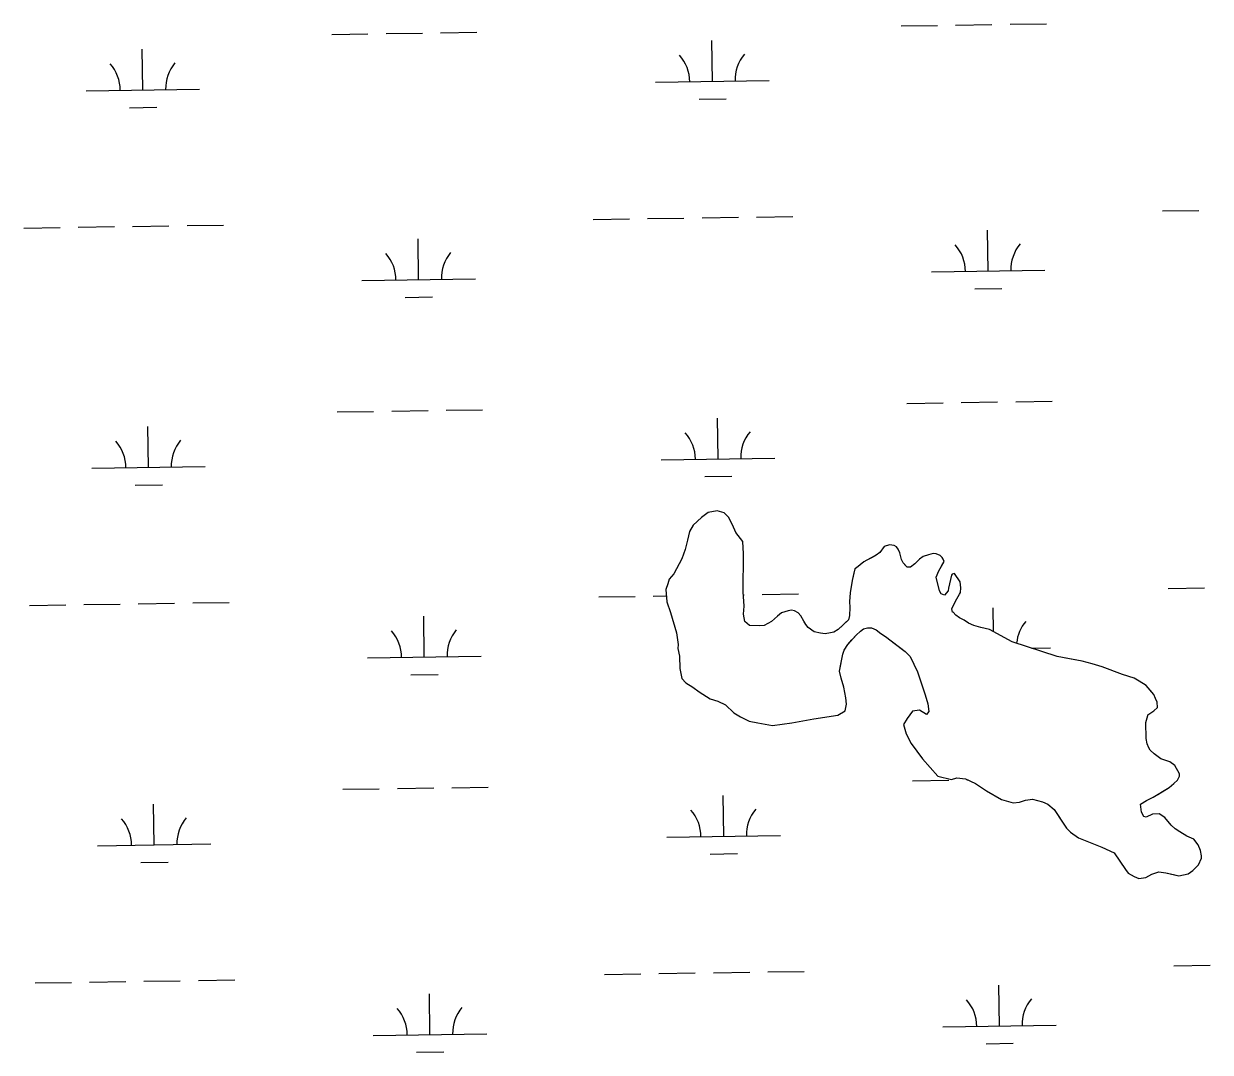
# Model space of a CAD drawing. Extents: x 3807117 to 3845308, y 337856 to 363736.
# Drawn here: x 3836045 to 3837090, y 350375 to 351281 of the extents above; entities that cross this region are included whole.
import ezdxf

# ---------------------------------------------------------------- set-up
doc = ezdxf.new("R2010")
doc.units = 0
doc.layers.add('V-TOPO-SHOR', color=7, linetype='Continuous')
doc.layers.add('V-WETL-SWMP', color=7, linetype='Continuous')

msp = doc.modelspace()

# ---------------------------------------------------------------- linework, layer by layer
at = {"layer": 'V-TOPO-SHOR'}
for points in [[(3836732.174, 350754.712), (3836729.698, 350759.429), (3836727.173, 350762.077), (3836724.1070000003, 350763.701), (3836721.532, 350764.281), (3836718.417, 350763.836), (3836712.679, 350761.903), (3836708.984, 350758.884), (3836703.703, 350754.354), (3836697.411, 350750.881), (3836693.262, 350750.461), (3836684.47, 350750.67), (3836680.417, 350754.389), (3836679.012, 350760.631), (3836679.7, 350767.86100000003), (3836678.961, 350780.29600000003), (3836679.241, 350813.92600000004), (3836678.465, 350824.813), (3836672.444, 350832.719), (3836669.4990000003, 350839.516), (3836666.038, 350846.326), (3836661.987, 350850.043), (3836655.816, 350851.743), (3836648.022, 350850.374), (3836642.224, 350845.855), (3836634.822, 350839.303), (3836631.5840000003, 350833.68700000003), (3836629.848, 350825.966), (3836627.583, 350817.74), (3836624.801, 350809.525), (3836617.758, 350796.24), (3836613.511, 350791.683), (3836612.378, 350787.568), (3836610.705, 350782.434), (3836611.4790000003, 350771.549), (3836614.881, 350762.153), (3836620.1520000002, 350744.433), (3836621.4590000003, 350734.052), (3836621.373, 350730.431), (3836622.764, 350723.67100000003), (3836623.024, 350712.798), (3836624.883, 350703.957), (3836628.418, 350700.25), (3836634.54, 350696.482), (3836640.131, 350692.20900000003), (3836649.822, 350686.289), (3836656.4960000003, 350684.058), (3836663.146, 350680.798), (3836670.744, 350673.88800000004), (3836676.347, 350670.134), (3836684.019, 350666.329), (3836691.755, 350665.11), (3836704.634, 350662.735), (3836721.764, 350664.916), (3836740.9990000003, 350668.60000000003), (3836762.29, 350671.717), (3836768.593, 350675.70900000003), (3836769.7630000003, 350681.371), (3836769.382, 350687.07300000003), (3836767.5330000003, 350696.43200000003), (3836765.13, 350704.252), (3836763.725, 350710.494), (3836764.907, 350716.677), (3836766.668, 350725.43200000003), (3836767.789, 350729.028), (3836771.014, 350734.128), (3836774.733, 350738.179), (3836778.45, 350742.23), (3836782.157, 350745.765), (3836784.793, 350747.772), (3836788.4390000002, 350748.72000000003), (3836792.057, 350748.634), (3836796.16, 350746.985), (3836800.223, 350743.782), (3836804.298, 350741.099), (3836811.923, 350735.226), (3836821.577, 350727.753), (3836826.134, 350723.505), (3836832.538, 350709.896), (3836835.432, 350701.03), (3836839.301, 350689.555), (3836841.703, 350681.73600000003), (3836842.577, 350674.988), (3836840.448, 350672.45), (3836834.326, 350676.219), (3836828.096, 350675.332), (3836823.281, 350668.719), (3836820.056, 350663.619), (3836822.446, 350655.282), (3836826.904, 350646.897), (3836836.929, 350633.205), (3836850.536, 350617.875), (3836862.3710000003, 350615.006), (3836867.063, 350616.44800000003), (3836874.809, 350615.74700000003), (3836883.503, 350611.39900000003), (3836893.181, 350604.961), (3836906.4590000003, 350597.401), (3836916.74, 350594.569), (3836922.441, 350594.952), (3836927.664, 350596.898)], [(3837063.276, 350620.07300000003), (3837059.311, 350627.413), (3837054.7320000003, 350630.624), (3837047.0330000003, 350633.395), (3837040.926, 350637.679), (3837037.379, 350640.868), (3837036.394, 350642.963), (3837034.9280000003, 350646.621), (3837034.004, 350651.299), (3837033.818, 350665.276), (3837035.517, 350671.445), (3837035.5300000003, 350671.963), (3837040.787, 350675.461), (3837043.963, 350678.49), (3837043.558, 350683.157), (3837042.079, 350686.297), (3837040.613, 350689.955), (3837037.596, 350693.647), (3837034.074, 350697.87200000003), (3837027.952, 350701.63800000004), (3837023.361, 350704.336), (3837013.09, 350707.684), (3836995.1350000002, 350714.32), (3836986.404, 350717.115), (3836977.659, 350719.393), (3836967.87, 350721.17600000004), (3836955.506, 350723.54), (3836915.965, 350736.381), (3836896.038, 350747.202), (3836888.3170000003, 350748.93700000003), (3836882.149, 350750.637), (3836877.543, 350752.816), (3836873.467, 350755.501), (3836869.378, 350757.668), (3836866.324, 350759.81), (3836863.799, 350762.458), (3836863.2830000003, 350762.468), (3836862.838, 350765.585), (3836866.1010000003, 350772.235), (3836869.353, 350778.369), (3836870.4220000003, 350779.895), (3836870.52, 350784.032), (3836870.127, 350789.217), (3836865.126, 350796.58), (3836863.045, 350796.113), (3836862.504, 350795.091), (3836859.648, 350783.77400000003), (3836859.586, 350781.18700000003), (3836856.397, 350777.64), (3836853.319, 350778.748), (3836851.828, 350781.371), (3836849.006, 350793.34), (3836851.2120000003, 350798.98), (3836853.907, 350803.574), (3836856.061, 350807.145), (3836855.076, 350809.238), (3836854.079, 350810.813), (3836852.566, 350812.402), (3836848.9820000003, 350814.041), (3836846.395, 350814.102), (3836842.233, 350813.164), (3836837.541, 350811.72500000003), (3836834.377, 350809.212), (3836830.142, 350805.17100000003), (3836826.447, 350802.154), (3836823.345, 350802.228), (3836822.335, 350803.289), (3836819.81, 350805.935), (3836818.3310000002, 350809.074), (3836816.916, 350814.80100000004), (3836815.437, 350817.94), (3836813.934, 350820.048), (3836811.89, 350821.129), (3836807.7660000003, 350821.745), (3836803.074, 350820.304), (3836799.33, 350815.218), (3836796.166, 350812.706), (3836792.4960000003, 350810.723), (3836787.779, 350808.24700000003), (3836785.1580000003, 350806.756), (3836781.994, 350804.245), (3836778.827, 350801.732), (3836777.252, 350800.735), (3836776.095, 350795.586), (3836774.938, 350790.44), (3836773.128, 350779.614), (3836772.427, 350771.871), (3836772.823, 350766.685), (3836772.651, 350759.445), (3836771.5300000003, 350755.849), (3836768.882, 350753.324), (3836766.234, 350750.80100000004), (3836762.529, 350747.266), (3836758.847, 350744.765), (3836755.7320000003, 350744.321), (3836751.052, 350743.397), (3836746.9280000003, 350744.014), (3836741.2630000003, 350745.181), (3836736.176, 350748.925), (3836734.169, 350751.561), (3836732.174, 350754.712)], [(3836927.664, 350596.898), (3836933.894, 350597.784), (3836942.637, 350595.507), (3836947.2430000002, 350593.33), (3836952.821, 350588.54), (3836960.321, 350577.495), (3836963.819, 350572.23600000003), (3836967.3540000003, 350568.529), (3836974.485, 350563.704), (3836994.988, 350555.454), (3837005.74, 350550.541), (3837015.74, 350535.816), (3837018.253, 350532.65), (3837023.35, 350529.424), (3837027.45, 350527.776), (3837033.682, 350528.662), (3837038.927, 350531.642), (3837045.182, 350533.563), (3837051.377, 350532.9), (3837058.0640000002, 350531.188), (3837062.694, 350530.043), (3837071.018, 350531.917), (3837075.23, 350534.92100000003), (3837080.006, 350539.984), (3837082.728, 350545.61), (3837082.7770000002, 350547.678), (3837081.853, 350552.358), (3837079.9080000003, 350557.58), (3837075.879, 350562.331), (3837069.735, 350565.066), (3837063.614, 350568.83400000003), (3837059.538, 350571.517), (3837055.991, 350574.708), (3837052.975, 350578.4), (3837050.4620000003, 350581.564), (3837045.362, 350584.792), (3837039.663, 350584.409), (3837033.912, 350581.957), (3837031.856, 350582.525), (3837029.8710000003, 350586.193), (3837029.009, 350593.45900000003), (3837034.256, 350596.439), (3837040.019, 350599.408), (3837044.217, 350601.895), (3837054.191, 350607.869), (3837058.414, 350611.391), (3837061.591, 350614.42), (3837063.2290000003, 350618.004), (3837063.276, 350620.07300000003)]]:
    msp.add_lwpolyline(points, dxfattribs=at)
at = {"layer": 'V-WETL-SWMP'}
for p, q in [((3836316.1997974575, 351271.6674609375), (3836348.1962066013, 351272.14683753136)), ((3836364.194411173, 351272.3865258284), (3836396.1908203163, 351272.86590242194)), ((3836412.189024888, 351273.1055907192), (3836444.1854340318, 351273.5849673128)), ((3836818.0514762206, 351279.18630304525), (3836850.0478853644, 351279.6656796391)), ((3836866.046089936, 351279.9053679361), (3836898.04249908, 351280.3847445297)), ((3836914.0407036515, 351280.624432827), (3836946.037112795, 351281.1038094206)), ((3836651.701768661, 351230.25880780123), (3836651.162469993, 351266.2547680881)), ((3836149.8500898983, 351222.7399656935), (3836149.31079123, 351258.7359259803)), ((3836601.7073793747, 351229.5097818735), (3836701.6961579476, 351231.00783372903)), ((3836099.855700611, 351221.9909397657), (3836199.8444791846, 351223.48899162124)), ((3836639.934279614, 351214.6497731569), (3836663.931586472, 351215.0093056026)), ((3836138.082600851, 351207.1309310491), (3836162.0799077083, 351207.4904634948)), ((3837048.520162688, 351116.1195450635), (3837080.5165718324, 351116.5989216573)), ((3836188.800646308, 351103.23905552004), (3836220.7970554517, 351103.7184321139)), ((3836546.6684839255, 351108.6007029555), (3836578.6648930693, 351109.08007954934)), ((3836594.663097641, 351109.31976784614), (3836626.6595067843, 351109.79914444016)), ((3836642.6577113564, 351110.03883273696), (3836674.6541204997, 351110.5182093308)), ((3836690.6523250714, 351110.75789762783), (3836722.6487342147, 351111.23727422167)), ((3836044.8168051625, 351101.0818608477), (3836076.813214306, 351101.56123744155)), ((3836092.8114188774, 351101.80092573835), (3836124.8078280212, 351102.2803023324)), ((3836140.806032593, 351102.5199906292), (3836172.802441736, 351102.999367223)), ((3836894.7056515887, 351063.0673707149), (3836894.1663529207, 351099.06333100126)), ((3836392.8539728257, 351055.5485286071), (3836392.314674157, 351091.54448889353)), ((3836844.711262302, 351062.3183447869), (3836944.7000408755, 351063.8163966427)), ((3836342.859583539, 351054.7995026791), (3836442.8483621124, 351056.2975545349)), ((3836882.9381625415, 351047.45833607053), (3836906.935469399, 351047.81786851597)), ((3836381.0864837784, 351039.9394939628), (3836405.083790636, 351040.2990264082)), ((3836823.0351202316, 350946.54863392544), (3836855.0315293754, 350947.0280105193)), ((3836871.029733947, 350947.2676988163), (3836903.0261430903, 350947.7470754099)), ((3836919.024347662, 350947.9867637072), (3836951.0207568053, 350948.46614030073)), ((3836321.1834414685, 350939.02979181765), (3836353.1798506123, 350939.5091684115)), ((3836369.1780551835, 350939.7488567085), (3836401.1744643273, 350940.2282333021)), ((3836417.172668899, 350940.4679215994), (3836449.1690780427, 350940.947298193)), ((3836154.833733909, 350890.10229657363), (3836154.294435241, 350926.0982568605)), ((3836656.6854126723, 350897.6211386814), (3836656.1461140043, 350933.6170989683)), ((3836606.691023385, 350896.8721127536), (3836706.679801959, 350898.3701646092)), ((3836104.839344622, 350889.35327064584), (3836204.8281231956, 350890.85132250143)), ((3836143.0662448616, 350874.49326192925), (3836167.0635517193, 350874.8527943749)), ((3836644.917923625, 350882.01210403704), (3836668.9152304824, 350882.3716364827)), ((3837053.5038067, 350783.48187594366), (3837085.5002158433, 350783.9612525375)), ((3836097.795062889, 350769.1632566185), (3836129.791472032, 350769.64263321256)), ((3836145.789676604, 350769.88232150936), (3836177.7860857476, 350770.3616981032)), ((3836193.7842903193, 350770.60138640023), (3836225.780699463, 350771.08076299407)), ((3836551.6521279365, 350775.96303383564), (3836583.64853708, 350776.4424104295)), ((3836599.6467416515, 350776.6820987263), (3836611.101785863, 350776.85372048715)), ((3836679.105253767, 350777.87256202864), (3836679.6377645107, 350777.880540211)), ((3836695.6359690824, 350778.120228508), (3836727.6323782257, 350778.59960510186)), ((3836049.800449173, 350768.4441917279), (3836081.7968583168, 350768.92356832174)), ((3836397.8376168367, 350722.9108594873), (3836397.2983181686, 350758.90681977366)), ((3836899.46588172, 350745.3416559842), (3836899.1499969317, 350766.42566188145)), ((3836932.763495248, 350730.92522586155), (3836949.683684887, 350731.17872752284)), ((3836347.8432275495, 350722.1618335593), (3836447.832006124, 350723.6598854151)), ((3836386.0701277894, 350707.3018248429), (3836410.0674346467, 350707.66135728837)), ((3836828.018764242, 350613.91096480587), (3836860.0151733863, 350614.3903413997)), ((3836876.0133779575, 350614.63002969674), (3836877.012987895, 350614.6450060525)), ((3836326.1670854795, 350606.3921226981), (3836358.1634946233, 350606.8714992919)), ((3836374.1616991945, 350607.11118758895), (3836406.1581083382, 350607.59056418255)), ((3836422.1563129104, 350607.8302524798), (3836454.1527220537, 350608.30962907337)), ((3836159.81737792, 350557.46462745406), (3836159.2780792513, 350593.46058774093)), ((3836661.669056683, 350564.98346956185), (3836661.129758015, 350600.97942984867)), ((3836611.674667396, 350564.23444363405), (3836711.6634459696, 350565.7324954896)), ((3836109.822988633, 350556.71560152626), (3836209.811767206, 350558.21365338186)), ((3836649.9015676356, 350549.37443491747), (3836673.8988744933, 350549.73396736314)), ((3836148.0498888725, 350541.8555928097), (3836172.0471957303, 350542.21512525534)), ((3836652.624999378, 350444.7634944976), (3836684.6214085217, 350445.24287109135)), ((3836700.6196130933, 350445.4825593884), (3836732.616022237, 350445.9619359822)), ((3837058.4874507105, 350450.8442068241), (3837090.483859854, 350451.3235834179)), ((3836054.784093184, 350435.80652260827), (3836086.780502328, 350436.2858992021)), ((3836102.7787069, 350436.5255874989), (3836134.775116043, 350437.004964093)), ((3836150.773320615, 350437.2446523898), (3836182.769729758, 350437.7240289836)), ((3836198.7679343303, 350437.96371728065), (3836230.7643434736, 350438.44309387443)), ((3836556.635771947, 350443.32536471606), (3836588.632181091, 350443.8047413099)), ((3836604.6303856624, 350444.0444296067), (3836636.626794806, 350444.52380620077)), ((3836402.821260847, 350390.27319036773), (3836402.281962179, 350426.2691506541)), ((3836904.6729396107, 350397.79203247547), (3836904.1336409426, 350433.7879927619)), ((3836854.6785503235, 350397.04300654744), (3836954.6673288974, 350398.54105840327)), ((3836352.8268715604, 350389.5241644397), (3836452.8156501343, 350391.0222162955)), ((3836892.9054505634, 350382.1829978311), (3836916.9027574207, 350382.5425302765)), ((3836391.0537718, 350374.66415572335), (3836415.0510786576, 350375.0236881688))]:
    msp.add_line(p, q, dxfattribs=at)
for points in [[(3836846.395, 350814.102), (3836842.233, 350813.165), (3836837.541, 350811.724), (3836834.377, 350809.212), (3836830.1410000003, 350805.172), (3836826.447, 350802.155), (3836823.344, 350802.229), (3836819.809, 350805.935), (3836818.3310000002, 350809.075), (3836816.915, 350814.80100000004), (3836815.437, 350817.941), (3836813.934, 350820.047), (3836811.89, 350821.13), (3836807.765, 350821.745), (3836803.073, 350820.304), (3836799.33, 350815.218), (3836796.165, 350812.706), (3836787.7800000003, 350808.24700000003), (3836785.157, 350806.757), (3836778.828, 350801.732), (3836777.252, 350800.735), (3836774.938, 350790.44), (3836773.128, 350779.615), (3836772.427, 350771.87), (3836772.822, 350766.685), (3836772.65, 350759.445), (3836771.5300000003, 350755.849), (3836762.529, 350747.265), (3836758.847, 350744.765), (3836755.731, 350744.321), (3836751.052, 350743.397), (3836746.927, 350744.01300000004), (3836741.262, 350745.18200000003), (3836736.176, 350748.925), (3836734.169, 350751.56), (3836732.173, 350754.713), (3836729.698, 350759.429), (3836727.173, 350762.076), (3836724.1070000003, 350763.701), (3836721.5330000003, 350764.28), (3836718.418, 350763.836), (3836712.679, 350761.902), (3836708.985, 350758.885), (3836703.703, 350754.353), (3836697.411, 350750.88), (3836693.261, 350750.461), (3836684.469, 350750.669), (3836680.417, 350754.38800000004), (3836679.012, 350760.631), (3836679.701, 350767.86), (3836678.961, 350780.297), (3836679.242, 350813.927), (3836678.465, 350824.813), (3836672.443, 350832.718), (3836669.4990000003, 350839.515), (3836666.038, 350846.325), (3836661.986, 350850.043), (3836655.8170000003, 350851.742), (3836648.022, 350850.374), (3836642.223, 350845.855), (3836634.822, 350839.303), (3836631.5840000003, 350833.68700000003), (3836629.848, 350825.966), (3836627.583, 350817.74), (3836624.801, 350809.526), (3836617.758, 350796.239), (3836613.5100000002, 350791.68200000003), (3836612.378, 350787.569), (3836610.704, 350782.434), (3836611.48, 350771.548), (3836614.88, 350762.153), (3836620.1520000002, 350744.433), (3836621.458, 350734.052), (3836621.372, 350730.43200000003), (3836622.764, 350723.67100000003), (3836623.024, 350712.798), (3836624.884, 350703.956), (3836628.419, 350700.25), (3836634.539, 350696.482), (3836640.13, 350692.21), (3836649.822, 350686.288), (3836656.4960000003, 350684.059), (3836663.146, 350680.797), (3836670.745, 350673.889), (3836676.348, 350670.134), (3836684.02, 350666.329), (3836691.754, 350665.11100000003), (3836704.634, 350662.735), (3836721.7630000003, 350664.916), (3836740.998, 350668.60000000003), (3836762.289, 350671.717), (3836768.593, 350675.708), (3836769.7630000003, 350681.37200000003), (3836769.381, 350687.074), (3836767.5330000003, 350696.43200000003), (3836765.131, 350704.252), (3836763.7260000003, 350710.495), (3836766.668, 350725.43200000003), (3836767.788, 350729.028), (3836771.014, 350734.127), (3836778.451, 350742.23)], [(3836927.663, 350596.898), (3836933.894, 350597.78500000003), (3836942.637, 350595.50800000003), (3836947.2430000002, 350593.329), (3836952.822, 350588.539), (3836963.8200000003, 350572.23600000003), (3836967.3540000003, 350568.529), (3836974.485, 350563.703), (3836994.988, 350555.454), (3837005.739, 350550.542), (3837015.74, 350535.815), (3837018.252, 350532.65), (3837023.35, 350529.424), (3837027.451, 350527.775), (3837033.682, 350528.662), (3837038.9280000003, 350531.642), (3837045.183, 350533.564), (3837051.377, 350532.89900000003), (3837062.694, 350530.043), (3837071.018, 350531.916), (3837075.23, 350534.92100000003), (3837080.007, 350539.983), (3837082.728, 350545.61), (3837082.7770000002, 350547.679), (3837081.853, 350552.358), (3837079.907, 350557.58), (3837075.88, 350562.332), (3837069.735, 350565.066), (3837063.614, 350568.833), (3837059.538, 350571.517), (3837055.991, 350574.707), (3837050.4620000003, 350581.565), (3837045.363, 350584.791), (3837039.662, 350584.409), (3837033.911, 350581.958), (3837031.855, 350582.52400000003), (3837029.872, 350586.193), (3837029.009, 350593.45900000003), (3837034.255, 350596.439), (3837040.018, 350599.408), (3837054.191, 350607.869), (3837058.414, 350611.391), (3837061.591, 350614.42), (3837063.228, 350618.004), (3837063.2770000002, 350620.07300000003), (3837059.312, 350627.412), (3837054.731, 350630.625), (3837047.034, 350633.395), (3837040.926, 350637.68), (3837037.379, 350640.869), (3837036.394, 350642.963), (3837034.9280000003, 350646.62), (3837034.004, 350651.299), (3837033.818, 350665.276), (3837035.517, 350671.445), (3837035.529, 350671.963), (3837040.787, 350675.46), (3837043.964, 350678.49), (3837043.557, 350683.157), (3837042.079, 350686.297), (3837040.613, 350689.954), (3837034.074, 350697.87200000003), (3837027.953, 350701.639), (3837023.36, 350704.336), (3837013.089, 350707.684), (3836995.1350000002, 350714.32), (3836986.404, 350717.115), (3836977.66, 350719.392), (3836955.507, 350723.54), (3836915.965, 350736.38), (3836896.039, 350747.203), (3836888.318, 350748.938), (3836882.149, 350750.637), (3836877.543, 350752.816), (3836873.467, 350755.501), (3836869.378, 350757.667), (3836866.324, 350759.81), (3836863.799, 350762.457), (3836863.282, 350762.469), (3836862.839, 350765.585), (3836866.1010000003, 350772.235), (3836869.352, 350778.368), (3836870.423, 350779.895), (3836870.521, 350784.032), (3836870.127, 350789.217), (3836865.126, 350796.58), (3836863.045, 350796.112), (3836862.504, 350795.09), (3836859.648, 350783.773), (3836859.586, 350781.18700000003), (3836856.397, 350777.64), (3836853.319, 350778.748), (3836851.828, 350781.371), (3836849.007, 350793.34), (3836851.211, 350798.98), (3836856.062, 350807.145), (3836855.077, 350809.238), (3836854.079, 350810.814), (3836852.565, 350812.403), (3836848.981, 350814.04), (3836846.395, 350814.102)], [(3836778.451, 350742.23), (3836782.1580000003, 350745.764), (3836784.793, 350747.772), (3836788.438, 350748.72000000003), (3836792.058, 350748.634), (3836796.159, 350746.985), (3836800.223, 350743.783), (3836804.299, 350741.099), (3836821.577, 350727.752), (3836826.134, 350723.504), (3836832.538, 350709.897), (3836839.3000000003, 350689.555), (3836841.702, 350681.73600000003), (3836842.577, 350674.987), (3836840.447, 350672.451), (3836834.327, 350676.218), (3836828.096, 350675.331), (3836823.281, 350668.718), (3836820.056, 350663.62), (3836822.4450000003, 350655.283), (3836826.904, 350646.897), (3836836.929, 350633.205), (3836850.537, 350617.875), (3836862.3710000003, 350615.007), (3836867.063, 350616.44800000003), (3836874.809, 350615.74700000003), (3836883.503, 350611.4), (3836893.182, 350604.961), (3836906.458, 350597.401), (3836916.74, 350594.57), (3836922.4420000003, 350594.952), (3836927.663, 350596.898)]]:
    msp.add_lwpolyline(points, dxfattribs=at)
for centre, radius, start, end in [((3836596.4579188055, 351229.9059898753), 35.24628790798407, 0.08653253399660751, 41.630190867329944), ((3836706.9313929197, 351231.56112553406), 35.24628790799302, 140.0865295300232, 181.63018786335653), ((3836094.606240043, 351222.3871477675), 35.24628790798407, 0.08653253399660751, 41.630190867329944), ((3836205.0797141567, 351224.0422834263), 35.24628790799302, 140.0865295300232, 181.63018786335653), ((3836839.461801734, 351062.71455278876), 35.24628790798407, 0.08653253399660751, 41.630190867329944), ((3836949.9352758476, 351064.36968844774), 35.24628790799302, 140.0865295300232, 181.63018786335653), ((3836337.610122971, 351055.195710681), 35.24628790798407, 0.08653253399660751, 41.630190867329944), ((3836448.0835970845, 351056.85084633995), 35.24628790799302, 140.0865295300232, 181.63018786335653), ((3836601.4415628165, 350897.2683207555), 35.24628790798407, 0.08653253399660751, 41.630190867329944), ((3836711.915036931, 350898.92345641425), 35.24628790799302, 140.0865295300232, 181.63018786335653), ((3836099.5898840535, 350889.7494786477), 35.24628790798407, 0.08653253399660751, 41.630190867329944), ((3836210.0633581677, 350891.40461430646), 35.24628790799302, 140.0865295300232, 181.63018786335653), ((3836954.918919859, 350731.7320193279), 35.24628790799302, 140.0865295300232, 174.47918016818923), ((3836342.5937669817, 350722.55804156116), 35.24628790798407, 0.08653253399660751, 41.630190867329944), ((3836453.0672410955, 350724.21317722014), 35.24628790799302, 140.0865295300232, 181.63018786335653), ((3836215.047002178, 350558.7669451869), 35.24628790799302, 140.0865295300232, 181.63018786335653), ((3836606.4252068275, 350564.6306516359), 35.24628790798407, 0.08653253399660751, 41.630190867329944), ((3836716.8986809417, 350566.2857872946), 35.24628790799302, 140.0865295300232, 181.63018786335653), ((3836104.5735280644, 350557.11180952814), 35.24628790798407, 0.08653253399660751, 41.630190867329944), ((3836458.050885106, 350391.5755081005), 35.24628790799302, 140.0865295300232, 181.63018786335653), ((3836849.4290897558, 350397.4392145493), 35.24628790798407, 0.08653253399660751, 41.630190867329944), ((3836959.9025638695, 350399.0943502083), 35.24628790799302, 140.0865295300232, 181.63018786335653), ((3836347.5774109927, 350389.9203724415), 35.24628790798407, 0.08653253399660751, 41.630190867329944)]:
    msp.add_arc(centre, radius, start, end, dxfattribs=at)

doc.saveas('drawing.dxf')
